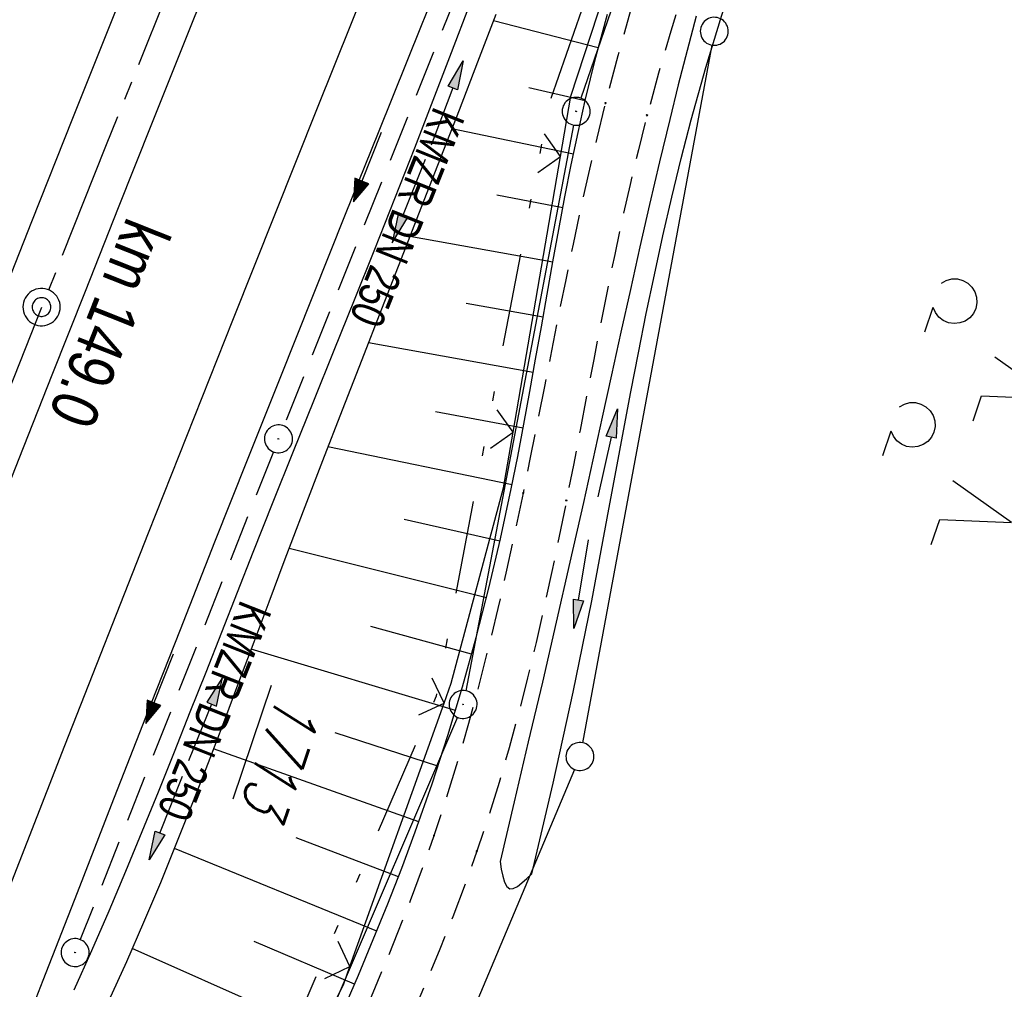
# Model space of a CAD drawing. Extents: x 510526 to 513920, y 467229 to 478797.
# Tile 367 of 467: x 512357 to 512410, y 476041 to 476093. Entities that reach past the tile are written whole.
import ezdxf

# ---------------------------------------------------------------- set-up
doc = ezdxf.new("R2010")
doc.units = 0
doc.header["$LTSCALE"] = 10
doc.header["$MEASUREMENT"] = 0
for name, pattern in [('ACHSE', [5.5, 4, -0.5, 0.5, -0.5]), ('AUSGEZOGEN', [0]), ('LT00', [0]), ('LT09', [0.54, 0.2, -0.1, 0.02, -0.1, 0.02, -0.1]), ('LT11', [0.3, 0.2, -0.1]), ('STRICHLINIE2', [0.375, 0.25, -0.125])]:
    doc.linetypes.add(name, pattern=pattern)
doc.layers.get('0').update_dxf_attribs({"linetype": 'LT00'})
for name, color, linetype in [('-AX-020', 250, 'ACHSE'), ('-Halt-Pfeil', 4, 'LT00'), ('-Haltung', 182, 'STRICHLINIE2'), ('-Haltungsbeschriftung', 182, 'LT00'), ('-ST-20-1', 250, 'LT00'), ('-ST-20-5', 250, 'LT00'), ('DFK_AB_FLNR', 7, 'Continuous'), ('DFK_AB_L', 21, 'LT00'), ('DFK_AB_P', 7, 'LT00'), ('DFK_GZPKT', 250, 'LT00'), ('DFK_KATASTER', 250, 'LT00'), ('DFK_NUTZUNG', 250, 'LT00'), ('GEMARKUNGSGRENZE', 3, 'LT09'), ('PFEIL', 140, 'AUSGEZOGEN'), ('V89_AFBR_BAB', 250, 'LT00'), ('V89_BOESCH', 250, 'LT00'), ('V89_BOSCHUNG', 250, 'LT00'), ('V89_FELDWEG', 250, 'LT11'), ('V89_GRABEN', 250, 'LT00'), ('V89_KA_PRUF', 182, 'LT00'), ('V89_LD_MARK', 250, 'LT00'), ('V89_ZAUN', 40, 'LT00')]:
    doc.layers.add(name, color=color, linetype=linetype)
doc.styles.add('Arial Fett', font='txt', dxfattribs={"width": 0.8})
doc.styles.add('Haltungsbeschriftung', font='ARIAL.TTF', dxfattribs={"width": 0.75})
doc.styles.get("Standard").update_dxf_attribs({"font": 'romans.shx'})

# ---------------------------------------------------------------- blocks, each defined once
blk = doc.blocks.new('SYMB7010')
at = {"color": 0, "linetype": 'ByBlock'}
for points in [[(-0.031408, 0.499213), (-0.093728, 0.49134), (-0.15457, 0.475719), (-0.212975, 0.452595), (-0.268021, 0.422333), (-0.31884, 0.385411), (-0.36463, 0.342411), (-0.40467, 0.29401), (-0.438329, 0.240973), (-0.465074, 0.184136), (-0.484486, 0.124395), (-0.496256, 0.062692), (-0.5002, 0)], [(0.5002, 0), (0.496256, 0.062692), (0.484485, 0.124395), (0.465074, 0.184136), (0.438329, 0.240973), (0.40467, 0.29401), (0.36463, 0.342411), (0.31884, 0.385411), (0.268021, 0.422333), (0.212975, 0.452595), (0.15457, 0.475719), (0.093728, 0.49134), (0.031408, 0.499213), (-0.031408, 0.499213)], [(-0.5002, 0), (-0.496256, -0.062692), (-0.484486, -0.124395), (-0.465075, -0.184136), (-0.438329, -0.240973), (-0.404671, -0.29401), (-0.36463, -0.342411), (-0.31884, -0.385411), (-0.268021, -0.422333), (-0.212975, -0.452595), (-0.154571, -0.475719), (-0.093728, -0.49134), (-0.031408, -0.499213), (0.031408, -0.499213)], [(0.031408, -0.499213), (0.093728, -0.491341), (0.15457, -0.475719), (0.212975, -0.452595), (0.268021, -0.422333), (0.31884, -0.385411), (0.36463, -0.342411), (0.404671, -0.294011), (0.438329, -0.240974), (0.465075, -0.184136), (0.484486, -0.124395), (0.496256, -0.062692), (0.500201, 0)]]:
    blk.add_lwpolyline(points, dxfattribs=at)
blk = doc.blocks.new('SYMB0003')
at = {"color": 0, "linetype": 'ByBlock'}
for p, q in [((-0.015712, 0), (0.010166, 0.012015)), ((0, -0.021257), (-0.015712, 0)), ((0.010166, 0.012015), (0, -0.021257))]:
    blk.add_line(p, q, dxfattribs=at)
for points in [[(-0.031395, 0.499013), (-0.093691, 0.491144), (-0.154509, 0.475528), (-0.21289, 0.452414), (-0.267913, 0.422164), (-0.318712, 0.385257), (-0.364484, 0.342274), (-0.404509, 0.293893), (-0.438154, 0.240877), (-0.464888, 0.184062), (-0.484292, 0.124345), (-0.496058, 0.062667), (-0.5, 0)], [(0.5, 0), (0.496057, 0.062667), (0.484292, 0.124345), (0.464888, 0.184062), (0.438153, 0.240877), (0.404509, 0.293893), (0.364484, 0.342274), (0.318712, 0.385257), (0.267913, 0.422164), (0.21289, 0.452414), (0.154509, 0.475528), (0.093691, 0.491144), (0.031395, 0.499013), (-0.031395, 0.499013)], [(-0.5, 0), (-0.496058, -0.062667), (-0.484292, -0.124345), (-0.464888, -0.184062), (-0.438154, -0.240877), (-0.404509, -0.293893), (-0.364485, -0.342274), (-0.318712, -0.385257), (-0.267914, -0.422164), (-0.21289, -0.452414), (-0.154509, -0.475529), (-0.093691, -0.491144), (-0.031395, -0.499014), (0.031395, -0.499014)], [(0.031395, -0.499014), (0.093691, -0.491144), (0.154509, -0.475529), (0.21289, -0.452414), (0.267914, -0.422164), (0.318712, -0.385257), (0.364485, -0.342274), (0.404509, -0.293893), (0.438154, -0.240877), (0.464889, -0.184062), (0.484292, -0.124345), (0.496058, -0.062667), (0.5, 0)]]:
    blk.add_lwpolyline(points, dxfattribs=at)
blk = doc.blocks.new('SYMB0002')
at = {"color": 0, "linetype": 'ByBlock'}
for points in [[(-0.031395, 0.499013), (-0.093691, 0.491144), (-0.154509, 0.475528), (-0.21289, 0.452414), (-0.267913, 0.422164), (-0.318712, 0.385257), (-0.364484, 0.342274), (-0.404509, 0.293893), (-0.438154, 0.240877), (-0.464888, 0.184062), (-0.484292, 0.124345), (-0.496058, 0.062667), (-0.5, 0)], [(0.5, 0), (0.496057, 0.062667), (0.484292, 0.124345), (0.464888, 0.184062), (0.438153, 0.240877), (0.404509, 0.293893), (0.364484, 0.342274), (0.318712, 0.385257), (0.267913, 0.422164), (0.21289, 0.452414), (0.154509, 0.475528), (0.093691, 0.491144), (0.031395, 0.499013), (-0.031395, 0.499013)], [(-0.5, 0), (-0.496058, -0.062667), (-0.484292, -0.124345), (-0.464888, -0.184062), (-0.438154, -0.240877), (-0.404509, -0.293893), (-0.364485, -0.342274), (-0.318712, -0.385257), (-0.267914, -0.422164), (-0.21289, -0.452414), (-0.154509, -0.475529), (-0.093691, -0.491144), (-0.031395, -0.499014), (0.031395, -0.499014)], [(0.031395, -0.499014), (0.093691, -0.491144), (0.154509, -0.475529), (0.21289, -0.452414), (0.267914, -0.422164), (0.318712, -0.385257), (0.364485, -0.342274), (0.404509, -0.293893), (0.438154, -0.240877), (0.464889, -0.184062), (0.484292, -0.124345), (0.496058, -0.062667), (0.5, 0)]]:
    blk.add_lwpolyline(points, dxfattribs=at)
blk = doc.blocks.new('SYMB0011')
at = {"color": 0, "linetype": 'ByBlock'}
for p, q in [((0.5, 0), (-0.5, 0)), ((0, 0.5), (0, -0.5))]:
    blk.add_line(p, q, dxfattribs=at)
blk = doc.blocks.new('SYMB0024')
at = {"color": 0, "linetype": 'ByBlock'}
for p, q in [((-0.5, 0.5), (0, 0)), ((0, 0), (0.5, 0.5))]:
    blk.add_line(p, q, dxfattribs=at)
blk = doc.blocks.new('Pfreil3')
at = {"layer": 'PFEIL'}
blk.add_hatch(color=256, dxfattribs=at).paths.add_polyline_path([(-1.549, 0.273), (-1.549, -0.273), (0, 0)])
for p, q in [((-1.549, 0), (-4.831, 0)), ((-1.549, -0.273), (-1.549, 0.273)), ((-1.549, 0.273), (0, 0)), ((0, 0), (-1.549, -0.273))]:
    blk.add_line(p, q, dxfattribs=at)
blk = doc.blocks.new('SYMB7200')
at = {"color": 0, "linetype": 'ByBlock'}
for p, q in [((-0.255, 0.315), (-0.115, 0.315)), ((0.445, 0.315), (0.585, 0.315)), ((0, 0.185), (-0.11, -0.185)), ((0.7, 0.185), (0.59, -0.185)), ((-0.255, -0.585), (-0.115, -0.585)), ((0.445, -0.585), (0.585, -0.585))]:
    blk.add_line(p, q, dxfattribs=at)
for points in [[(-0.393816, 0.316692), (-0.416239, 0.337055), (-0.432849, 0.362384), (-0.442589, 0.391064), (-0.444836, 0.42127), (-0.439449, 0.451077), (-0.426769, 0.478585), (-0.407606, 0.502042), (-0.38318, 0.519953), (-0.355047, 0.531177), (-0.325, 0.535), (-0.294953, 0.531177), (-0.26682, 0.519953), (-0.242394, 0.502042), (-0.223231, 0.478585), (-0.210551, 0.451077), (-0.205164, 0.42127), (-0.207411, 0.391064), (-0.21715, 0.362383), (-0.233761, 0.337055), (-0.256184, 0.316692)], [(0.306184, 0.316692), (0.283761, 0.337055), (0.267151, 0.362383), (0.257411, 0.391064), (0.255164, 0.42127), (0.260551, 0.451077), (0.273231, 0.478585), (0.292394, 0.502042), (0.31682, 0.519953), (0.344953, 0.531177), (0.375, 0.535), (0.405047, 0.531177), (0.43318, 0.519953), (0.457606, 0.502041), (0.476769, 0.478585), (0.489449, 0.451077), (0.494836, 0.42127), (0.492589, 0.391064), (0.48285, 0.362383), (0.466239, 0.337055), (0.443816, 0.316692)], [(-0.45, -0.185), (-0.59, -0.185), (-0.7, 0.185), (-0.81, -0.185)], [(0.25, -0.185), (0.11, -0.185), (0, 0.185)], [(0.95, -0.185), (0.81, -0.185), (0.7, 0.185)], [(-0.393815, -0.583308), (-0.416239, -0.562945), (-0.432849, -0.537616), (-0.442589, -0.508936), (-0.444836, -0.47873), (-0.439448, -0.448923), (-0.426769, -0.421415), (-0.407606, -0.397958), (-0.38318, -0.380047), (-0.355047, -0.368823), (-0.325, -0.365), (-0.294953, -0.368823), (-0.26682, -0.380047), (-0.242394, -0.397959), (-0.223231, -0.421415), (-0.210551, -0.448923), (-0.205164, -0.47873), (-0.207411, -0.508936), (-0.217151, -0.537617), (-0.233761, -0.562945), (-0.256184, -0.583308)], [(0.306185, -0.583308), (0.283761, -0.562945), (0.267151, -0.537616), (0.257411, -0.508936), (0.255164, -0.47873), (0.260552, -0.448923), (0.273231, -0.421415), (0.292394, -0.397958), (0.31682, -0.380047), (0.344953, -0.368823), (0.375, -0.365), (0.405047, -0.368823), (0.43318, -0.380047), (0.457606, -0.397959), (0.476769, -0.421415), (0.489449, -0.448923), (0.494836, -0.47873), (0.492589, -0.508936), (0.482849, -0.537617), (0.466239, -0.562945), (0.443815, -0.583308)]]:
    blk.add_lwpolyline(points, dxfattribs=at)
blk = doc.blocks.new('SYMB0070')
at = {"color": 0, "linetype": 'ByBlock'}
for p, q in [((-0.5, 0), (0.2, 0)), ((0.5, 0), (0.2, 0.1)), ((0.2, 0.1), (0.2, 0)), ((0.468, 0), (0.21, 0.086)), ((0.21, 0.086), (0.21, -0.086)), ((0.21, -0.086), (0.468, 0)), ((0.22, -0.072), (0.437, 0)), ((0.23, -0.058), (0.405, 0)), ((0.24, -0.045), (0.374, 0)), ((0.342, 0), (0.25, 0.031)), ((0.25, 0.031), (0.25, -0.031)), ((0.25, -0.031), (0.342, 0)), ((0.26, -0.017), (0.31, 0)), ((0.27, -0.003), (0.279, 0))]:
    blk.add_line(p, q, dxfattribs=at)
for points in [[(0.2, 0), (0.2, -0.1), (0.5, 0)], [(0.437, 0), (0.22, 0.072), (0.22, -0.072)], [(0.405, 0), (0.23, 0.058), (0.23, -0.058)], [(0.374, 0), (0.24, 0.045), (0.24, -0.045)], [(0.31, 0), (0.26, 0.017), (0.26, -0.017)], [(0.279, 0), (0.27, 0.003), (0.27, -0.003)]]:
    blk.add_lwpolyline(points, dxfattribs=at)

msp = doc.modelspace()

# ---------------------------------------------------------------- linework, layer by layer
at = {"layer": '-AX-020', "ltscale": 0.2, "flags": 128}
msp.add_lwpolyline([(513881.716, 478796.972), (513877.87, 478787.354), (513870.367, 478768.801), (513862.788, 478750.278), (513855.137, 478731.786), (513847.411, 478713.324), (513839.611, 478694.893), (513831.738, 478676.494), (513823.791, 478658.127), (513815.771, 478639.791), (513807.678, 478621.487), (513799.512, 478603.216), (513791.272, 478584.978), (513782.96, 478566.773), (513774.576, 478548.601), (513766.118, 478530.463), (513757.588, 478512.359), (513748.986, 478494.289), (513740.312, 478476.254), (513731.565, 478458.253), (513722.747, 478440.287), (513713.857, 478422.357), (513704.896, 478404.463), (513695.863, 478386.605), (513686.758, 478368.782), (513677.583, 478350.997), (513668.336, 478333.248), (513659.019, 478315.536), (513649.63, 478297.862), (513640.172, 478280.225), (513630.643, 478262.626), (513621.043, 478245.066), (513611.374, 478227.544), (513601.634, 478210.061), (513591.825, 478192.617), (513586.745, 478183.647), (513576.83, 478166.262), (513566.848, 478148.917), (513556.8, 478131.609), (513546.688, 478114.338), (513536.514, 478097.104), (513526.28, 478079.906), (513515.988, 478062.743), (513505.638, 478045.613), (513495.234, 478028.517), (513484.778, 478011.453), (513474.27, 477994.421), (513463.712, 477977.419), (513453.108, 477960.447), (513442.457, 477943.503), (513431.762, 477926.587), (513421.026, 477909.698), (513410.248, 477892.835), (513399.432, 477875.997), (513388.579, 477859.182), (513377.691, 477842.39), (513366.769, 477825.62), (513355.815, 477808.871), (513344.831, 477792.142), (513333.819, 477775.431), (513322.78, 477758.738), (513311.715, 477742.062), (513300.628, 477725.401), (513289.519, 477708.754), (513278.389, 477692.121), (513267.242, 477675.5), (513256.078, 477658.891), (513244.899, 477642.291), (513233.706, 477625.7), (513222.502, 477609.117), (513211.288, 477592.542), (513200.066, 477575.971), (513188.837, 477559.405), (513177.603, 477542.843), (513166.366, 477526.282), (513154.797, 477509.239), (513142.496, 477491.114), (513130.197, 477472.988), (513117.902, 477454.859), (513105.613, 477436.726), (513093.333, 477418.587), (513081.064, 477400.44), (513068.808, 477382.285), (513056.567, 477364.119), (513044.344, 477345.942), (513032.141, 477327.752), (513019.958, 477309.547), (513007.8, 477291.325), (512995.668, 477273.087), (512983.565, 477254.83), (512971.492, 477236.552), (512959.452, 477218.253), (512947.447, 477199.931), (512935.479, 477181.584), (512923.551, 477163.212), (512911.665, 477144.812), (512899.822, 477126.385), (512888.026, 477107.927), (512876.279, 477089.439), (512864.582, 477070.918), (512852.939, 477052.364), (512841.352, 477033.775), (512829.822, 477015.15), (512818.352, 476996.488), (512806.945, 476977.787), (512795.603, 476959.048), (512789.644, 476949.141), (512778.405, 476930.339), (512767.236, 476911.496), (512756.135, 476892.613), (512745.103, 476873.688), (512734.14, 476854.724), (512723.246, 476835.72), (512712.422, 476816.676), (512701.668, 476797.593), (512690.983, 476778.471), (512680.369, 476759.309), (512669.824, 476740.11), (512659.35, 476720.871), (512648.946, 476701.595), (512638.612, 476682.281), (512628.349, 476662.929), (512618.157, 476643.54), (512608.036, 476624.113), (512597.985, 476604.65), (512588.006, 476585.15), (512578.098, 476565.614), (512568.261, 476546.042), (512558.497, 476526.434), (512548.803, 476506.791), (512539.182, 476487.112), (512529.632, 476467.399), (512520.155, 476447.65), (512510.749, 476427.867), (512501.416, 476408.05), (512492.156, 476388.199), (512482.968, 476368.314), (512473.852, 476348.396), (512464.81, 476328.445), (512455.84, 476308.46), (512446.944, 476288.443), (512438.12, 476268.394), (512429.37, 476248.313), (512420.694, 476228.2), (512412.09, 476208.055), (512403.561, 476187.879), (512395.105, 476167.672), (512386.723, 476147.434), (512378.415, 476127.166), (512370.181, 476106.867), (512362.021, 476086.539), (512353.936, 476066.181), (512345.925, 476045.794), (512337.988, 476025.377), (512330.127, 476004.932), (512322.339, 475984.458), (512314.627, 475963.955), (512306.989, 475943.425), (512299.427, 475922.867), (512291.94, 475902.281), (512284.528, 475881.669), (512277.191, 475861.029), (512269.93, 475840.362), (512262.744, 475819.67), (512255.634, 475798.951), (512248.599, 475778.206), (512241.641, 475757.436), (512234.758, 475736.641), (512227.951, 475715.82), (512221.221, 475694.975), (512214.566, 475674.105), (512207.988, 475653.211), (512201.487, 475632.294), (512200.128, 475627.887), (512194.281, 475608.791), (512188.5, 475589.674), (512182.785, 475570.538), (512177.137, 475551.381), (512171.56, 475532.204), (512166.053, 475513.007), (512160.618, 475493.788), (512155.257, 475474.55), (512149.971, 475455.29), (512148.09, 475448.361), (512142.908, 475429.074), (512137.804, 475409.765), (512132.778, 475390.436), (512127.829, 475371.088), (512122.957, 475351.719), (512118.163, 475332.332), (512113.447, 475312.925), (512108.808, 475293.499), (512104.247, 475274.055), (512099.765, 475254.593), (512095.36, 475235.113), (512091.033, 475215.616), (512086.785, 475196.101), (512082.614, 475176.57), (512078.522, 475157.022), (512074.508, 475137.458), (512070.573, 475117.878), (512066.716, 475098.282), (512063.238, 475080.246), (512059.532, 475060.621), (512055.901, 475040.983), (512052.344, 475021.33), (512048.857, 475001.665), (512045.438, 474981.988), (512042.084, 474962.3), (512038.794, 474942.602), (512035.562, 474922.893), (512032.388, 474903.175), (512029.269, 474883.449), (512026.201, 474863.714), (512023.183, 474843.972), (512020.21, 474824.222), (512017.282, 474804.467), (512014.394, 474784.705), (512011.544, 474764.937), (512008.73, 474745.165), (512005.949, 474725.388), (512003.198, 474705.607), (512000.474, 474685.821), (511997.775, 474666.033), (511995.098, 474646.242), (511992.439, 474626.448), (511989.798, 474606.651), (511987.169, 474586.854), (511984.552, 474567.054), (511981.943, 474547.253), (511979.34, 474527.452), (511976.744, 474507.689), (511975.127, 474495.377), (511973.477, 474482.815), (511971.825, 474470.254), (511970.169, 474457.693), (511968.506, 474445.133), (511966.835, 474432.574), (511965.154, 474420.016), (511963.46, 474407.46), (511961.752, 474394.906), (511960.027, 474382.355), (511958.283, 474369.806), (511956.518, 474357.259), (511954.73, 474344.717), (511952.918, 474332.177), (511951.078, 474319.642), (511949.209, 474307.111), (511947.309, 474294.584), (511945.376, 474282.063), (511943.407, 474269.547), (511941.4, 474257.038), (511939.355, 474244.534), (511937.267, 474232.038), (511935.137, 474219.549), (511932.96, 474207.067), (511930.736, 474194.594), (511928.462, 474182.131), (511926.136, 474169.676), (511923.757, 474157.232), (511921.321, 474144.799), (511918.829, 474132.377), (511916.276, 474119.967), (511913.661, 474107.57), (511910.982, 474095.187), (511908.238, 474082.818), (511905.425, 474070.464), (511902.544, 474058.127), (511899.59, 474045.806), (511896.562, 474033.504), (511893.47, 474021.261), (511890.29, 474008.997), (511887.033, 473996.753), (511883.699, 473984.53), (511880.287, 473972.328), (511876.798, 473960.148), (511873.233, 473947.991), (511869.591, 473935.856), (511865.873, 473923.745), (511862.077, 473911.656), (511858.206, 473899.593), (511854.259, 473887.554), (511850.236, 473875.54), (511846.136, 473863.552), (511841.962, 473851.59), (511837.711, 473839.654), (511833.386, 473827.746), (511828.985, 473815.865), (511824.51, 473804.012), (511819.96, 473792.188), (511815.335, 473780.392), (511810.636, 473768.626), (511805.863, 473756.89), (511801.015, 473745.185), (511796.094, 473733.51), (511791.099, 473721.866), (511786.031, 473710.255), (511780.889, 473698.675), (511775.675, 473687.128), (511770.388, 473675.615), (511765.028, 473664.135), (511759.596, 473652.689), (511754.091, 473641.278), (511748.515, 473629.901), (511742.867, 473618.56), (511737.147, 473607.255), (511731.356, 473595.986), (511725.494, 473584.754), (511719.562, 473573.559), (511713.558, 473562.402), (511707.485, 473551.283), (511701.341, 473540.203), (511695.128, 473529.162), (511688.845, 473518.159), (511682.492, 473507.198), (511676.07, 473496.276), (511669.58, 473485.395), (511663.021, 473474.555), (511656.394, 473463.757), (511649.699, 473453.001), (511642.935, 473442.288), (511636.105, 473431.617), (511629.207, 473420.99), (511622.242, 473410.406), (511615.211, 473399.867), (511608.113, 473389.372), (511600.949, 473378.922), (511593.719, 473368.518), (511586.423, 473358.16), (511579.062, 473347.848), (511571.637, 473337.582), (511564.147, 473327.364), (511556.592, 473317.193), (511548.973, 473307.07), (511541.291, 473296.996), (511533.545, 473286.969), (511525.735, 473276.993), (511517.863, 473267.066), (511509.929, 473257.188), (511501.932, 473247.361), (511493.873, 473237.584), (511485.753, 473227.859), (511477.572, 473218.186), (511475.548, 473215.811), (511467.291, 473206.202), (511458.976, 473196.642), (511450.605, 473187.132), (511442.182, 473177.667), (511433.709, 473168.249), (511425.188, 473158.872), (511416.622, 473149.537), (511408.014, 473140.241), (511399.365, 473130.982), (511390.679, 473121.758), (511381.958, 473112.568), (511373.205, 473103.409), (511364.421, 473094.278), (511355.61, 473085.175), (511346.772, 473076.096), (511337.912, 473067.039), (511329.031, 473058.003), (511320.132, 473048.986), (511311.216, 473039.984), (511302.286, 473030.997), (511293.345, 473022.02), (511284.394, 473013.053), (511275.436, 473004.094), (511266.473, 472995.139), (511255.909, 472984.591), (511236.789, 472965.502), (511230.177, 472958.9), (511223.567, 472952.294), (511216.964, 472945.683), (511210.368, 472939.063), (511203.785, 472932.433), (511197.215, 472925.788), (511190.663, 472919.125), (511184.131, 472912.443), (511177.622, 472905.739), (511171.139, 472899.01), (511164.685, 472892.252), (511158.263, 472885.464), (511151.877, 472878.643), (511145.529, 472871.786), (511139.222, 472864.891), (511132.96, 472857.955), (511126.746, 472850.976), (511120.583, 472843.952), (511114.476, 472836.881), (511109.32, 472830.82), (511103.322, 472823.655), (511097.386, 472816.438), (511091.511, 472809.171), (511085.699, 472801.854), (511079.95, 472794.488), (511074.265, 472787.072), (511068.642, 472779.609), (511063.084, 472772.097), (511057.591, 472764.538), (511052.162, 472756.933), (511046.799, 472749.281), (511041.501, 472741.584), (511036.27, 472733.841), (511031.105, 472726.054), (511026.007, 472718.223), (511020.976, 472710.349), (511016.012, 472702.431), (511011.117, 472694.472), (511006.29, 472686.471), (511001.532, 472678.429), (510996.842, 472670.347), (510992.223, 472662.225), (510987.672, 472654.063), (510983.192, 472645.863), (510978.782, 472637.625), (510974.443, 472629.349), (510970.175, 472621.036), (510965.978, 472612.687), (510961.853, 472604.303), (510957.799, 472595.883), (510953.818, 472587.43), (510949.91, 472578.942), (510946.074, 472570.422), (510942.311, 472561.868), (510938.622, 472553.283), (510935.007, 472544.666), (510931.465, 472536.02), (510927.997, 472527.343), (510924.604, 472518.636), (510921.286, 472509.901), (510918.042, 472501.138), (510914.874, 472492.347), (510911.781, 472483.529), (510908.763, 472474.686), (510905.821, 472465.817), (510902.956, 472456.923), (510900.166, 472448.004), (510897.454, 472439.062), (510894.817, 472430.098), (510892.258, 472421.111), (510889.776, 472412.102), (510887.37, 472403.073), (510885.043, 472394.023), (510882.792, 472384.954), (510880.62, 472375.866), (510878.525, 472366.759), (510876.509, 472357.635), (510874.57, 472348.494), (510872.71, 472339.337), (510870.929, 472330.164), (510869.226, 472320.976), (510867.602, 472311.774), (510866.056, 472302.558), (510864.59, 472293.33), (510863.202, 472284.089), (510861.894, 472274.837), (510860.665, 472265.574), (510859.516, 472256.301), (510858.445, 472247.018), (510857.455, 472237.726), (510856.544, 472228.427), (510855.712, 472219.119), (510854.96, 472209.806), (510854.288, 472200.485), (510853.696, 472191.159), (510853.184, 472181.829), (510852.752, 472172.495), (510852.399, 472163.157), (510852.127, 472153.817), (510851.934, 472144.475), (510851.822, 472135.131), (510851.789, 472125.787), (510851.836, 472116.443), (510851.964, 472107.1), (510852.009, 472104.711), (510852.237, 472095.37), (510852.543, 472086.03), (510852.927, 472076.694), (510853.387, 472067.361), (510853.922, 472058.032), (510854.53, 472048.707), (510855.21, 472039.388), (510855.961, 472030.074), (510856.782, 472020.766), (510857.671, 472011.464), (510858.627, 472002.169), (510859.649, 471992.88), (510860.734, 471983.599), (510861.883, 471974.326), (510863.094, 471965.06), (510864.364, 471955.802), (510865.694, 471946.554), (510867.082, 471937.313), (510868.525, 471928.081), (510870.024, 471918.857), (510871.577, 471909.643), (510873.182, 471900.438), (510874.839, 471891.241), (510876.545, 471882.054), (510878.3, 471872.876), (510880.102, 471863.708), (510881.95, 471854.548), (510883.842, 471845.397), (510885.778, 471836.255), (510887.756, 471827.123), (510889.775, 471817.999), (510891.834, 471808.885), (510893.93, 471799.779), (510896.064, 471790.681), (510898.233, 471781.592), (510900.437, 471772.511), (510902.673, 471763.439), (510904.942, 471754.374), (510907.241, 471745.317), (510909.57, 471736.267), (510911.926, 471727.225), (510914.31, 471718.19), (510916.719, 471709.161), (510919.152, 471700.139), (510921.608, 471691.124), (510924.087, 471682.114), (510926.585, 471673.11), (510929.104, 471664.112), (510931.64, 471655.118), (510934.193, 471646.129), (510936.762, 471637.145), (510939.345, 471628.165), (510941.941, 471619.188), (510944.55, 471610.216), (510947.169, 471601.246), (510949.797, 471592.279), (510952.434, 471583.314), (510955.078, 471574.352), (510957.727, 471565.391), (510960.382, 471556.431), (510963.039, 471547.473), (510967.703, 471531.767), (510970.248, 471523.199), (510975.26, 471506.323), (510980.27, 471489.445), (510985.273, 471472.566), (510990.267, 471455.684), (510995.248, 471438.798), (511000.214, 471421.908), (511005.162, 471405.012), (511010.087, 471388.11), (511014.988, 471371.201), (511019.861, 471354.283), (511024.703, 471337.357), (511029.511, 471320.421), (511034.281, 471303.475), (511039.011, 471286.517), (511043.698, 471269.547), (511048.338, 471252.564), (511052.928, 471235.568), (511057.465, 471218.557), (511061.945, 471201.532), (511066.367, 471184.491), (511070.726, 471167.434), (511075.019, 471150.36), (511079.243, 471133.269), (511083.395, 471116.16), (511086.572, 471102.843), (511090.589, 471085.702), (511094.527, 471068.543), (511098.388, 471051.366), (511102.17, 471034.172), (511105.875, 471016.961), (511109.501, 470999.734), (511113.048, 470982.489), (511116.518, 470965.23), (511119.908, 470947.954), (511123.221, 470930.663), (511126.454, 470913.357), (511129.609, 470896.037), (511132.686, 470878.703), (511135.683, 470861.354), (511138.602, 470843.993), (511141.441, 470826.619), (511144.202, 470809.231), (511146.884, 470791.831), (511149.487, 470774.42), (511152.01, 470756.996), (511154.454, 470739.562), (511156.819, 470722.116), (511159.105, 470704.66), (511161.311, 470687.193), (511163.438, 470669.717), (511165.485, 470652.232), (511165.638, 470650.897), (511167.873, 470631.022), (511170.027, 470611.138), (511172.103, 470591.246), (511174.098, 470571.346), (511176.014, 470551.438), (511177.851, 470531.523), (511179.526, 470512.546), (511180.884, 470496.345), (511182.163, 470480.137), (511183.363, 470463.922), (511184.482, 470447.702), (511185.522, 470431.478), (511186.482, 470415.247), (511187.362, 470399.013), (511188.162, 470382.774), (511188.882, 470366.532), (511189.522, 470350.286), (511190.082, 470334.037), (511190.563, 470317.786), (511190.963, 470301.532), (511191.284, 470285.277), (511191.524, 470269.02), (511191.684, 470252.763), (511191.765, 470236.505), (511191.765, 470220.247), (511191.686, 470203.988), (511191.526, 470187.731), (511191.287, 470171.474), (511191.243, 470169.007), (511190.912, 470152.752), (511190.504, 470136.499), (511190.023, 470120.247), (511189.472, 470103.998), (511188.854, 470087.752), (511188.173, 470071.508), (511187.432, 470055.266), (511186.634, 470039.027), (511185.783, 470022.791), (511184.882, 470006.558), (511183.935, 469990.327), (511182.944, 469974.099), (511181.913, 469957.873), (511180.846, 469941.65), (511179.745, 469925.429), (511178.614, 469909.21), (511177.457, 469892.993), (511176.276, 469876.777), (511175.075, 469860.563), (511173.858, 469844.35), (511172.627, 469828.139), (511171.386, 469811.927), (511170.138, 469795.717), (511168.847, 469778.991), (511030.959, 467993.348), (511029.419, 467973.407), (511027.883, 467953.466), (511026.353, 467933.525), (511024.832, 467913.582), (511023.323, 467893.64), (511021.828, 467873.695), (511020.353, 467853.75), (511018.898, 467833.804), (511017.467, 467813.855), (511016.063, 467793.903), (511014.69, 467773.951), (511013.35, 467753.995), (511012.046, 467734.038), (511010.782, 467714.078), (511009.56, 467694.116), (511008.383, 467674.151), (511007.254, 467654.183), (511006.177, 467634.211), (511005.154, 467614.237), (511004.188, 467594.261), (511003.284, 467574.281), (511002.442, 467554.299), (511001.667, 467534.314), (511000.962, 467514.327), (511000.329, 467494.336), (510999.772, 467474.345), (510999.556, 467465.709), (510999.112, 467445.714), (510998.747, 467425.717), (510998.463, 467405.719), (510998.259, 467385.719), (510998.135, 467365.72), (510998.091, 467345.72), (510998.127, 467325.72), (510998.243, 467305.721), (510998.439, 467285.721), (510998.715, 467265.723), (510999.071, 467245.726), (510999.432, 467229.156)], dxfattribs=at)
at = {"layer": '-Haltung'}
for p, q in [((512382.384, 476098.562), (512371.568, 476071.563)), ((512371.013, 476070.17), (512360.668, 476044.022))]:
    msp.add_line(p, q, dxfattribs=at)
at = {"layer": 'DFK_AB_L'}
for p, q in [((512389.095, 476093.791), (512387.485, 476089.139)), ((512387.1, 476087.693), (512381.32, 476057.367)), ((512380.885, 476055.941), (512364.976, 476018.839))]:
    msp.add_line(p, q, dxfattribs=at)
at = {"layer": 'DFK_KATASTER'}
for p, q in [((512394.504, 476091.982), (512387.577, 476054.577)), ((512387.149, 476053.149), (512371.681, 476016.391))]:
    msp.add_line(p, q, dxfattribs=at)
at = {"layer": 'GEMARKUNGSGRENZE', "ltscale": 2.5, "flags": 128}
msp.add_lwpolyline([(512293.257, 476712.052), (512348.09, 476737.796), (512371.783, 476752.191), (512408.68, 476783.801), (512455.441, 476817.706), (512519.615, 476885.047), (512566.779, 476947.336), (512587.11, 476967.259), (512610.385, 476990.056), (512643.458, 477013.577), (512665.355, 477019.758), (512738.72, 477049.297), (512738.99, 477019.086), (512739.252, 476992.813), (512744.893, 476991.756), (512768.614, 476987.278), (512769.092, 476987.319), (512777.276, 476981.672), (512787, 476972.858), (512793.073, 476957.981), (512807.533, 476945.1), (512822.526, 476938.933), (512824.402, 476934.299), (512796.549, 476911.861), (512790.137, 476900.652), (512672.431, 476693.04), (512634.028, 476627.675), (512582.478, 476535.092), (512548.415, 476458.949), (512546.863, 476455.288), (512492.583, 476342.249), (512447.696, 476236.741), (512445.748, 476232.406), (512395.202, 476115.896), (512387.923, 476094.992), (512385.787, 476088.818), (512379.737, 476057.071), (512363.301, 476018.741)], dxfattribs=at)
at = {"layer": 'V89_AFBR_BAB'}
for points in [[(512385.355, 476149.829), (512382.912, 476143.895), (512380.476, 476137.958), (512377.96, 476131.808), (512375.45, 476125.656), (512372.945, 476119.502), (512370.445, 476113.346), (512368.443, 476108.409), (512366.445, 476103.47), (512364.453, 476098.529), (512362.467, 476093.585), (512360.253, 476088.047), (512358.049, 476082.505), (512355.852, 476076.961), (512353.662, 476071.413), (512351.82, 476066.734), (512349.981, 476062.053), (512348.145, 476057.371), (512346.311, 476052.689), (512344.477, 476048.006), (512342.712, 476043.497), (512340.948, 476038.986)], [(512344.868, 476037.918), (512346.642, 476042.468), (512348.419, 476047.017), (512350.207, 476051.58), (512352, 476056.141), (512353.795, 476060.7), (512355.593, 476065.259), (512357.393, 476069.817), (512359.165, 476074.302), (512360.939, 476078.786), (512362.717, 476083.269), (512364.499, 476087.75), (512366.287, 476092.229), (512368.582, 476097.948), (512370.887, 476103.662), (512373.202, 476109.372), (512375.524, 476115.08), (512377.749, 476120.532), (512379.978, 476125.982), (512382.21, 476131.431), (512384.443, 476136.879), (512386.36, 476141.553), (512388.278, 476146.226)], [(512381.247, 476098.752), (512378.935, 476093.02), (512376.629, 476087.285), (512374.867, 476082.896), (512373.109, 476078.505), (512371.355, 476074.112), (512369.607, 476069.718), (512367.864, 476065.321), (512366.012, 476060.628), (512364.168, 476055.932), (512362.329, 476051.233), (512360.495, 476046.533), (512358.665, 476041.831), (512356.912, 476037.318)]]:
    msp.add_lwpolyline(points, dxfattribs=at)
at = {"layer": 'V89_BOESCH'}
msp.add_lwpolyline([(512374.749, 476040.226), (512375.567, 476042.122), (512376.366, 476044.026), (512377.143, 476045.938), (512377.893, 476047.86), (512378.613, 476049.793), (512379.514, 476052.368), (512380.357, 476054.964), (512381.144, 476057.579), (512381.877, 476060.21), (512382.556, 476062.857), (512383.183, 476065.517), (512383.759, 476068.188), (512384.107, 476069.922), (512384.438, 476071.66), (512384.757, 476073.4), (512385.067, 476075.141), (512385.373, 476076.882), (512385.679, 476078.624), (512385.988, 476080.364), (512386.305, 476082.102), (512386.634, 476083.837), (512386.978, 476085.568), (512387.342, 476087.295), (512387.73, 476089.016), (512388.298, 476091.336), (512388.913, 476093.644)], dxfattribs=at)
at = {"layer": 'V89_BOSCHUNG'}
for p, q in [((512388.424, 476091.825), (512382.807, 476093.281)), ((512387.724, 476088.989), (512384.708, 476089.691)), ((512387.095, 476086.136), (512380.572, 476087.493)), ((512386.521, 476083.252), (512382.986, 476083.927)), ((512385.983, 476080.337), (512378.33, 476081.724)), ((512385.463, 476077.395), (512381.338, 476078.129)), ((512384.941, 476074.428), (512376.106, 476076.025)), ((512384.397, 476071.441), (512379.704, 476072.326)), ((512383.805, 476068.411), (512373.94, 476070.447)), ((512383.151, 476065.38), (512378.018, 476066.542)), ((512382.426, 476062.339), (512371.853, 476064.995)), ((512381.637, 476059.326), (512376.233, 476060.802)), ((512380.769, 476056.308), (512369.821, 476059.59)), ((512379.828, 476053.312), (512374.321, 476055.11)), ((512378.805, 476050.329), (512367.802, 476054.246)), ((512377.711, 476047.385), (512372.24, 476049.482)), ((512376.553, 476044.479), (512365.709, 476048.912)), ((512375.357, 476041.631), (512369.979, 476043.926)), ((512374.126, 476038.811), (512363.446, 476043.536))]:
    msp.add_line(p, q, dxfattribs=at)
at = {"layer": 'V89_FELDWEG', "flags": 128}
for points in [[(512211.533, 475576.705), (512212.595, 475578.845), (512213.653, 475580.987), (512214.707, 475583.131), (512215.753, 475585.279), (512216.788, 475587.432), (512217.811, 475589.591), (512218.817, 475591.757), (512219.805, 475593.932), (512220.773, 475596.117), (512221.716, 475598.313), (512222.863, 475601.084), (512223.965, 475603.873), (512225.02, 475606.68), (512226.026, 475609.506), (512226.979, 475612.349), (512227.876, 475615.208), (512228.714, 475618.084), (512229.492, 475620.976), (512229.983, 475622.947), (512230.449, 475624.924), (512230.892, 475626.906), (512231.316, 475628.893), (512231.724, 475630.884), (512232.12, 475632.878), (512232.507, 475634.874), (512232.889, 475636.871), (512233.269, 475638.869), (512233.651, 475640.866), (512234.038, 475642.862), (512234.434, 475644.856), (512234.841, 475646.847), (512235.265, 475648.835), (512235.838, 475651.392), (512236.44, 475653.943), (512237.067, 475656.487), (512237.715, 475659.027), (512238.381, 475661.562), (512239.061, 475664.094), (512239.753, 475666.624), (512240.452, 475669.151), (512241.155, 475671.677), (512241.859, 475674.203), (512243.437, 475679.899), (512245.001, 475685.597), (512246.554, 475691.298), (512248.095, 475697.001), (512249.626, 475702.707), (512250.522, 475706.064), (512251.417, 475709.422), (512252.312, 475712.779), (512253.208, 475716.136), (512254.108, 475719.492), (512255.013, 475722.847), (512255.925, 475726.2), (512256.845, 475729.551), (512258.364, 475735), (512259.908, 475740.442), (512261.476, 475745.878), (512263.069, 475751.306), (512264.685, 475756.727), (512265.555, 475759.617), (512266.43, 475762.506), (512267.306, 475765.394), (512268.182, 475768.282), (512269.054, 475771.171), (512269.921, 475774.062), (512270.78, 475776.955), (512271.628, 475779.851), (512272.465, 475782.751), (512273.286, 475785.656), (512273.991, 475788.201), (512274.686, 475790.749), (512275.374, 475793.3), (512276.058, 475795.852), (512276.74, 475798.404), (512277.423, 475800.955), (512278.112, 475803.505), (512278.807, 475806.052), (512279.514, 475808.596), (512280.234, 475811.136), (512280.97, 475813.671), (512281.866, 475816.665), (512282.786, 475819.651), (512283.73, 475822.63), (512284.693, 475825.604), (512285.674, 475828.573), (512286.671, 475831.537), (512287.681, 475834.499), (512288.702, 475837.458), (512289.732, 475840.416), (512290.431, 475842.413), (512291.137, 475844.408), (512291.85, 475846.4), (512292.576, 475848.387), (512293.315, 475850.369), (512294.072, 475852.342), (512294.849, 475854.307), (512295.648, 475856.261), (512296.474, 475858.204), (512297.328, 475860.133), (512298.214, 475862.047), (512299.134, 475863.944), (512300.145, 475865.929), (512301.195, 475867.895), (512302.279, 475869.844), (512303.396, 475871.775), (512304.541, 475873.691), (512305.712, 475875.591), (512306.905, 475877.478), (512308.117, 475879.352), (512309.42, 475881.325), (512310.736, 475883.287), (512312.065, 475885.24), (512313.403, 475887.187), (512314.747, 475889.129), (512316.094, 475891.07), (512317.441, 475893.011), (512318.785, 475894.954), (512320.124, 475896.903), (512321.538, 475898.983), (512322.939, 475901.073), (512324.326, 475903.172), (512325.695, 475905.283), (512327.044, 475907.407), (512328.37, 475909.544), (512329.671, 475911.695), (512330.944, 475913.862), (512332.187, 475916.046), (512333.397, 475918.247), (512334.571, 475920.466), (512335.731, 475922.752), (512336.854, 475925.056), (512337.942, 475927.378), (512338.999, 475929.716), (512340.025, 475932.068), (512341.025, 475934.432), (512342, 475936.808), (512342.953, 475939.193), (512343.887, 475941.586), (512345.016, 475944.55), (512346.116, 475947.525), (512347.184, 475950.51), (512348.219, 475953.506), (512349.215, 475956.513), (512350.172, 475959.532), (512351.085, 475962.564), (512351.952, 475965.607), (512352.548, 475967.809), (512353.121, 475970.017), (512353.675, 475972.229), (512354.213, 475974.447), (512354.737, 475976.668), (512355.252, 475978.892), (512355.76, 475981.119), (512356.264, 475983.347), (512356.768, 475985.576), (512357.273, 475987.805), (512357.785, 475990.033), (512358.322, 475992.334), (512358.873, 475994.631), (512359.439, 475996.924), (512360.026, 475999.211), (512360.637, 476001.491), (512361.275, 476003.762), (512361.945, 476006.022), (512362.649, 476008.271), (512363.392, 476010.506), (512364.101, 476012.521), (512364.841, 476014.524), (512365.61, 476016.518), (512366.404, 476018.503), (512367.22, 476020.48), (512368.055, 476022.45), (512368.906, 476024.415), (512369.769, 476026.376), (512370.642, 476028.333), (512371.521, 476030.288), (512372.403, 476032.242), (512373.286, 476034.196), (512374.046, 476035.887), (512374.8, 476037.581), (512375.545, 476039.277), (512376.277, 476040.978), (512376.993, 476042.685), (512377.689, 476044.399), (512378.362, 476046.121), (512379.008, 476047.852), (512379.624, 476049.594), (512380.285, 476051.593), (512380.906, 476053.607), (512381.491, 476055.632), (512382.041, 476057.668), (512382.562, 476059.714), (512383.055, 476061.768), (512383.526, 476063.827), (512383.976, 476065.892), (512384.411, 476067.96), (512384.799, 476069.867), (512385.18, 476071.774), (512385.557, 476073.682), (512385.933, 476075.59), (512386.311, 476077.496), (512386.695, 476079.4), (512387.088, 476081.302), (512387.494, 476083.2), (512387.915, 476085.095), (512388.356, 476086.984), (512388.819, 476088.869), (512389.491, 476091.429), (512390.208, 476093.978), (512390.966, 476096.516), (512391.761, 476099.044), (512392.591, 476101.563), (512393.452, 476104.071), (512394.339, 476106.571), (512395.251, 476109.061), (512396.359, 476112.007), (512397.494, 476114.941), (512398.653, 476117.865), (512399.834, 476120.78), (512401.035, 476123.686), (512402.253, 476126.585), (512403.486, 476129.478), (512404.733, 476132.365), (512405.99, 476135.247), (512407.257, 476138.125), (512408.53, 476141.001), (512409.807, 476143.875), (512411.086, 476146.748), (512412.366, 476149.621), (512413.643, 476152.495), (512414.916, 476155.371), (512416.458, 476158.877), (512417.993, 476162.386), (512419.522, 476165.898), (512421.048, 476169.411), (512422.572, 476172.924), (512424.098, 476176.437), (512425.627, 476179.948), (512427.412, 476184.03), (512429.202, 476188.11), (512430.996, 476192.188), (512432.793, 476196.265), (512434.59, 476200.342), (512436.387, 476204.419), (512437.786, 476207.598), (512439.181, 476210.778), (512440.57, 476213.961), (512441.951, 476217.148), (512443.321, 476220.339), (512444.678, 476223.536), (512446.019, 476226.739), (512447.343, 476229.95), (512448.366, 476232.468), (512449.379, 476234.991), (512450.386, 476237.516), (512451.389, 476240.043), (512452.391, 476242.57), (512453.395, 476245.096), (512454.405, 476247.62), (512455.421, 476250.14), (512456.449, 476252.656), (512457.49, 476255.167), (512458.547, 476257.67), (512459.538, 476259.971), (512460.542, 476262.266), (512461.558, 476264.556), (512462.583, 476266.843), (512463.613, 476269.127), (512464.648, 476271.409), (512465.683, 476273.691), (512466.717, 476275.974), (512467.747, 476278.259), (512468.771, 476280.546), (512469.785, 476282.837), (512470.877, 476285.338), (512471.958, 476287.843), (512473.03, 476290.352), (512474.095, 476292.865), (512475.156, 476295.379), (512476.214, 476297.894), (512477.273, 476300.409), (512478.335, 476302.923), (512479.401, 476305.434), (512480.474, 476307.943), (512481.659, 476310.684), (512482.853, 476313.421), (512484.054, 476316.155), (512485.261, 476318.887), (512486.47, 476321.617), (512487.68, 476324.347), (512488.89, 476327.078), (512490.095, 476329.81), (512490.997, 476331.863)], [(512493.026, 476331.178), (512492.156, 476329.12), (512491.012, 476326.392), (512489.875, 476323.66), (512488.743, 476320.927), (512487.612, 476318.193), (512486.48, 476315.459), (512485.344, 476312.727), (512484.203, 476309.998), (512483.052, 476307.272), (512481.696, 476304.099), (512480.327, 476300.932), (512478.945, 476297.77), (512477.552, 476294.613), (512476.149, 476291.46), (512474.739, 476288.31), (512473.322, 476285.163), (512471.9, 476282.018), (512470.617, 476279.188), (512469.334, 476276.358), (512468.053, 476273.526), (512466.778, 476270.693), (512465.51, 476267.856), (512464.253, 476265.015), (512463.009, 476262.168), (512461.781, 476259.315), (512460.571, 476256.454), (512459.545, 476253.983), (512458.532, 476251.506), (512457.53, 476249.025), (512456.536, 476246.54), (512455.547, 476244.054), (512454.562, 476241.565), (512453.576, 476239.077), (512452.589, 476236.589), (512451.597, 476234.104), (512450.599, 476231.621), (512449.59, 476229.142), (512448.418, 476226.303), (512447.233, 476223.471), (512446.035, 476220.643), (512444.827, 476217.82), (512443.612, 476215), (512442.39, 476212.182), (512441.164, 476209.367), (512439.935, 476206.552), (512438.707, 476203.737), (512436.89, 476199.567), (512435.076, 476195.396), (512433.263, 476191.224), (512431.45, 476187.053), (512429.635, 476182.882), (512427.817, 476178.713), (512425.691, 476173.851), (512423.56, 476168.992), (512421.425, 476164.134), (512419.288, 476159.278), (512417.149, 476154.423), (512415.596, 476150.897), (512414.044, 476147.37), (512412.497, 476143.841), (512410.956, 476140.31), (512409.423, 476136.775), (512407.9, 476133.236), (512406.39, 476129.691), (512404.895, 476126.139), (512403.417, 476122.579), (512401.957, 476119.011), (512400.518, 476115.433), (512399.103, 476111.845), (512397.712, 476108.245), (512396.88, 476106.048), (512396.062, 476103.846), (512395.261, 476101.638), (512394.482, 476099.423), (512393.728, 476097.201), (512393.004, 476094.97), (512392.312, 476092.73), (512391.658, 476090.481), (512391.044, 476088.222), (512390.574, 476086.365), (512390.13, 476084.502), (512389.708, 476082.633), (512389.306, 476080.759), (512388.919, 476078.881), (512388.544, 476077), (512388.177, 476075.115), (512387.814, 476073.229), (512387.453, 476071.342), (512387.09, 476069.454), (512386.72, 476067.567), (512386.336, 476065.659), (512385.939, 476063.753), (512385.526, 476061.851), (512385.094, 476059.954), (512384.639, 476058.064), (512384.159, 476056.182), (512383.65, 476054.308), (512383.109, 476052.446), (512382.533, 476050.595), (512381.919, 476048.757), (512381.288, 476046.996), (512380.623, 476045.247), (512379.93, 476043.508), (512379.212, 476041.777), (512378.474, 476040.054), (512377.722, 476038.335), (512376.96, 476036.619), (512376.193, 476034.905), (512375.425, 476033.191), (512374.39, 476030.862), (512373.366, 476028.53), (512372.356, 476026.191), (512371.365, 476023.847), (512370.394, 476021.495), (512369.448, 476019.134), (512368.53, 476016.764), (512367.643, 476014.383), (512366.79, 476011.99), (512365.975, 476009.584), (512365.256, 476007.347), (512364.57, 476005.099), (512363.911, 476002.842), (512363.277, 476000.576), (512362.664, 475998.304), (512362.069, 475996.026), (512361.488, 475993.745), (512360.918, 475991.46), (512360.355, 475989.173), (512359.764, 475986.751), (512359.174, 475984.329), (512358.583, 475981.908), (512357.988, 475979.488), (512357.387, 475977.07), (512356.777, 475974.655), (512356.156, 475972.243), (512355.52, 475969.836), (512354.868, 475967.432), (512354.196, 475965.034), (512352.979, 475960.889), (512351.696, 475956.763), (512350.348, 475952.657), (512348.936, 475948.572), (512347.459, 475944.509), (512345.918, 475940.47), (512344.69, 475937.379), (512343.423, 475934.304), (512342.115, 475931.247), (512340.765, 475928.208), (512339.371, 475925.189), (512337.933, 475922.191), (512336.447, 475919.216), (512334.622, 475915.718), (512332.73, 475912.254), (512330.772, 475908.827), (512328.751, 475905.438), (512326.666, 475902.087), (512324.521, 475898.776), (512322.315, 475895.507), (512321.105, 475893.766), (512319.883, 475892.036), (512318.65, 475890.312), (512317.412, 475888.593), (512316.17, 475886.876), (512314.93, 475885.158), (512313.694, 475883.436), (512312.467, 475881.707), (512311.251, 475879.97), (512310.05, 475878.221), (512308.816, 475876.38), (512307.605, 475874.521), (512306.421, 475872.647), (512305.265, 475870.754), (512304.142, 475868.844), (512303.054, 475866.914), (512302.004, 475864.966), (512300.994, 475862.997), (512300.077, 475861.113), (512299.195, 475859.212), (512298.346, 475857.295), (512297.527, 475855.365), (512296.735, 475853.422), (512295.965, 475851.469), (512295.216, 475849.507), (512294.483, 475847.537), (512293.764, 475845.561), (512293.056, 475843.581), (512292.355, 475841.598), (512291.658, 475839.615), (512290.732, 475836.971), (512289.811, 475834.327), (512288.896, 475831.683), (512287.991, 475829.036), (512287.097, 475826.387), (512286.218, 475823.733), (512285.356, 475821.075), (512284.514, 475818.412), (512283.694, 475815.742), (512282.898, 475813.064), (512282.233, 475810.75), (512281.586, 475808.431), (512280.953, 475806.107), (512280.332, 475803.779), (512279.721, 475801.448), (512279.116, 475799.115), (512278.515, 475796.781), (512277.916, 475794.447), (512277.315, 475792.112), (512276.709, 475789.779), (512276.097, 475787.448), (512275.475, 475785.12), (512274.674, 475782.188), (512273.855, 475779.262), (512273.022, 475776.34), (512272.176, 475773.421), (512271.32, 475770.506), (512270.456, 475767.592), (512269.587, 475764.681), (512268.714, 475761.77), (512267.841, 475758.859), (512266.969, 475755.948), (512265.815, 475752.072), (512264.669, 475748.193), (512263.536, 475744.311), (512262.415, 475740.425), (512261.311, 475736.535), (512260.224, 475732.64), (512259.157, 475728.739), (512258.36, 475725.77), (512257.573, 475722.798), (512256.793, 475719.825), (512256.017, 475716.85), (512255.243, 475713.875), (512254.466, 475710.901), (512253.686, 475707.928), (512252.897, 475704.957), (512252.099, 475701.989), (512251.237, 475698.841), (512250.363, 475695.696), (512249.48, 475692.554), (512248.59, 475689.413), (512247.696, 475686.273), (512246.802, 475683.134), (512245.909, 475679.994), (512245.021, 475676.852), (512244.14, 475673.708), (512243.357, 475670.879), (512242.585, 475668.047), (512241.826, 475665.211), (512241.083, 475662.371), (512240.359, 475659.527), (512239.655, 475656.678), (512238.976, 475653.823), (512238.322, 475650.962), (512237.697, 475648.095), (512237.257, 475645.983), (512236.83, 475643.867), (512236.413, 475641.749), (512236.002, 475639.63), (512235.594, 475637.511), (512235.186, 475635.391), (512234.774, 475633.273), (512234.354, 475631.156), (512233.922, 475629.042), (512233.477, 475626.931), (512233.013, 475624.824), (512232.527, 475622.723), (512232.017, 475620.627), (512231.235, 475617.63), (512230.396, 475614.647), (512229.502, 475611.68), (512228.554, 475608.728), (512227.555, 475605.793), (512226.506, 475602.875), (512225.409, 475599.975), (512224.266, 475597.094), (512223.346, 475594.865), (512222.402, 475592.647), (512221.437, 475590.438), (512220.453, 475588.237), (512219.452, 475586.044), (512218.438, 475583.856), (512217.414, 475581.673), (512216.382, 475579.494), (512215.344, 475577.317), (512214.303, 475575.142)]]:
    msp.add_lwpolyline(points, dxfattribs=at)
at = {"layer": 'V89_GRABEN'}
for points in [[(512384.861, 476047.555), (512386.005, 476052.417), (512387.075, 476057.294), (512388.071, 476062.188), (512388.993, 476067.096), (512389.38, 476069.196), (512389.77, 476071.295), (512390.167, 476073.393), (512390.573, 476075.489), (512390.993, 476077.581), (512391.43, 476079.67), (512391.886, 476081.754), (512392.365, 476083.833), (512392.871, 476085.905), (512393.406, 476087.971), (512394.191, 476090.782), (512395.037, 476093.578), (512395.944, 476096.355), (512396.911, 476099.112), (512397.937, 476101.847), (512399.022, 476104.558), (512400.166, 476107.243), (512403.953, 476115.873), (512415.274, 476142.626)], [(512360.346, 476041.327), (512361.288, 476043.442), (512362.208, 476045.563), (512363.107, 476047.689), (512363.99, 476049.819), (512364.858, 476051.952), (512365.715, 476054.088), (512366.563, 476056.227), (512367.406, 476058.366), (512368.247, 476060.507), (512369.088, 476062.647), (512369.932, 476064.787), (512371.009, 476067.496), (512372.093, 476070.203), (512373.181, 476072.91), (512374.27, 476075.618), (512375.358, 476078.326), (512376.442, 476081.037), (512377.519, 476083.751), (512378.586, 476086.468), (512379.579, 476089.027), (512380.564, 476091.589), (512381.543, 476094.152)], [(512382.937, 476093.617), (512381.949, 476091.058), (512380.961, 476088.5), (512379.971, 476085.942), (512378.918, 476083.234), (512377.863, 476080.527), (512376.806, 476077.82), (512375.75, 476075.114), (512374.698, 476072.406), (512373.651, 476069.698), (512372.611, 476066.987), (512371.58, 476064.274), (512370.769, 476062.118), (512369.961, 476059.962), (512369.152, 476057.805), (512368.338, 476055.651), (512367.516, 476053.499), (512366.681, 476051.352), (512365.829, 476049.209), (512364.957, 476047.073), (512364.061, 476044.945), (512363.136, 476042.826), (512362.179, 476040.717)], [(512393.669, 476093.528), (512393.18, 476091.689), (512392.71, 476089.845), (512392.254, 476087.999), (512391.708, 476085.72), (512391.176, 476083.439), (512390.656, 476081.158), (512390.145, 476078.875), (512389.64, 476076.592), (512389.139, 476074.309), (512388.639, 476072.026), (512388.138, 476069.744), (512387.631, 476067.462), (512386.908, 476064.249), (512386.172, 476061.038), (512385.427, 476057.829), (512384.675, 476054.62), (512383.919, 476051.412), (512383.16, 476048.205)], [(512383.16, 476048.205), (512383.227, 476047.797), (512383.303, 476047.418), (512383.399, 476047.097), (512383.522, 476046.864), (512383.683, 476046.747), (512383.871, 476046.76), (512384.09, 476046.872), (512384.334, 476047.059), (512384.593, 476047.295), (512384.861, 476047.555)]]:
    msp.add_lwpolyline(points, dxfattribs=at)
at = {"layer": 'V89_LD_MARK'}
msp.add_lwpolyline([(512479.041, 476335.905), (512469.478, 476314.745), (512459.05, 476291.418), (512452.445, 476276.508), (512445.879, 476261.581), (512439.353, 476246.635), (512432.868, 476231.673), (512426.423, 476216.692), (512420.02, 476201.694), (512413.659, 476186.678), (512407.341, 476171.644), (512401.066, 476156.592), (512394.834, 476141.522), (512388.647, 476126.434), (512382.504, 476111.328), (512377.918, 476099.964), (512373.356, 476088.59), (512368.82, 476077.206), (512364.307, 476065.812), (512359.818, 476054.409), (512355.353, 476042.997), (512348.015, 476024.093)], dxfattribs=at)
at = {"layer": 'V89_ZAUN'}
for p, q in [((512383.861, 476071.22), (512386.402, 476086.003)), ((512375.115, 476042.573), (512380.159, 476056.7))]:
    msp.add_line(p, q, dxfattribs=at)
for points in [[(512386.402, 476086.003), (512386.957, 476089.235), (512390.598, 476100.376)], [(512380.159, 476056.7), (512380.543, 476057.776), (512383.35, 476068.244), (512383.861, 476071.22)], [(512368.524, 476029.107), (512374.764, 476041.591), (512375.115, 476042.573)]]:
    msp.add_lwpolyline(points, dxfattribs=at)

# ---------------------------------------------------------------- block references
at = {"layer": '-Halt-Pfeil', "yscale": 4, "zscale": 4}
for p, xscale, rotation in [((512376.048, 476085.434), 4.000000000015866, 248.1689271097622), ((512364.911, 476057.464), 4.000000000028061, 248.4141171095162)]:
    msp.add_blockref('SYMB0070', p, dxfattribs=dict(at, xscale=xscale, rotation=rotation))
at = {"layer": '-ST-20-1', "rotation": 258.929999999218}
msp.add_blockref('SYMB0002', (512358.593, 476077.934), dxfattribs=at)
at = {"layer": '-ST-20-5', "xscale": 1.999999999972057, "yscale": 2, "zscale": 2, "rotation": 258.9300000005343}
msp.add_blockref('SYMB0002', (512358.593, 476077.934), dxfattribs=at)
at = {"layer": 'DFK_AB_P', "xscale": 1.499999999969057, "yscale": 1.5, "zscale": 1.5, "rotation": 251.2881100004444}
for p in [(512387.24, 476088.43), (512381.18, 476056.63)]:
    msp.add_blockref('SYMB0003', p, dxfattribs=at)
at = {"layer": 'DFK_GZPKT', "xscale": 1.499999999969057, "yscale": 1.5, "zscale": 1.5, "rotation": 251.2881100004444}
for p in [(512394.64, 476092.72), (512387.44, 476053.84)]:
    msp.add_blockref('SYMB7010', p, dxfattribs=at)
at = {"layer": 'DFK_NUTZUNG', "xscale": 10, "yscale": 10, "zscale": 10, "rotation": 251.28826}
msp.add_blockref('SYMB7200', (512411.068, 476073.615), dxfattribs=at)
at = {"layer": 'PFEIL'}
for p, rotation in [((512381.183, 476091.131), 69.13752861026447), ((512389.449, 476072.471), 77.36090905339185), ((512387.105, 476060.697), 260.5333405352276), ((512364.363, 476048.297), 248.2880032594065)]:
    msp.add_blockref('Pfreil3', p, dxfattribs=dict(at, rotation=rotation))
at = {"layer": 'PFEIL', "xscale": -1}
for p, rotation in [((512377.372, 476081.38), 68.16363998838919), ((512368.293, 476058.079), 247.736526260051)]:
    msp.add_blockref('Pfreil3', p, dxfattribs=dict(at, rotation=rotation))
at = {"layer": 'V89_FELDWEG', "xscale": 0.09999999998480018, "yscale": 0.09999999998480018, "zscale": 0.1, "rotation": 251.3214071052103}
for p in [(512388.819, 476088.868), (512391.044, 476088.222), (512384.411, 476067.96), (512386.72, 476067.567), (512379.623, 476049.594), (512381.919, 476048.757)]:
    msp.add_blockref('SYMB0011', p, dxfattribs=at)
at = {"layer": 'V89_KA_PRUF', "xscale": 1.499999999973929, "yscale": 1.499999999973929, "zscale": 1.5, "rotation": 251.3214071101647}
for p in [(512371.289, 476070.867), (512360.392, 476043.325)]:
    msp.add_blockref('SYMB0003', p, dxfattribs=at)
at = {"layer": 'V89_ZAUN', "yscale": 2.099999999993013, "zscale": 2.1}
for p, xscale, rotation in [((512386.402, 476086.003), 2.100000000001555, 80.25077710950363), ((512383.861, 476071.22), 2.100000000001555, 80.25077710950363), ((512380.159, 476056.7), 2.099999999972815, 70.3492071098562), ((512375.115, 476042.573), 2.099999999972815, 70.3492071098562)]:
    msp.add_blockref('SYMB0024', p, dxfattribs=dict(at, xscale=xscale, rotation=rotation))

# ---------------------------------------------------------------- texts
at = {"layer": '-Haltungsbeschriftung', "style": 'Haltungsbeschriftung', "width": 0.75}
for rotation, p in [(248.1689, (512379.63, 476088.749)), (248.4141, (512369.275, 476062.292))]:
    msp.add_text('KMZR DN 250', height=1.8, rotation=rotation, dxfattribs=at).set_placement(p)
at = {"layer": '-ST-20-5', "style": 'Arial Fett', "width": 0.8}
msp.add_text(' km 149.0', height=2.5, rotation=-111.6776, dxfattribs=at).set_placement((512363.474, 476083.567))
at = {"layer": 'DFK_AB_FLNR', "oblique": 13.754, "width": 0.75}
msp.add_text('%%U1713', height=2.5, rotation=251.3214, dxfattribs=at).set_placement((512371.33, 476057.361))

doc.saveas('drawing.dxf')
